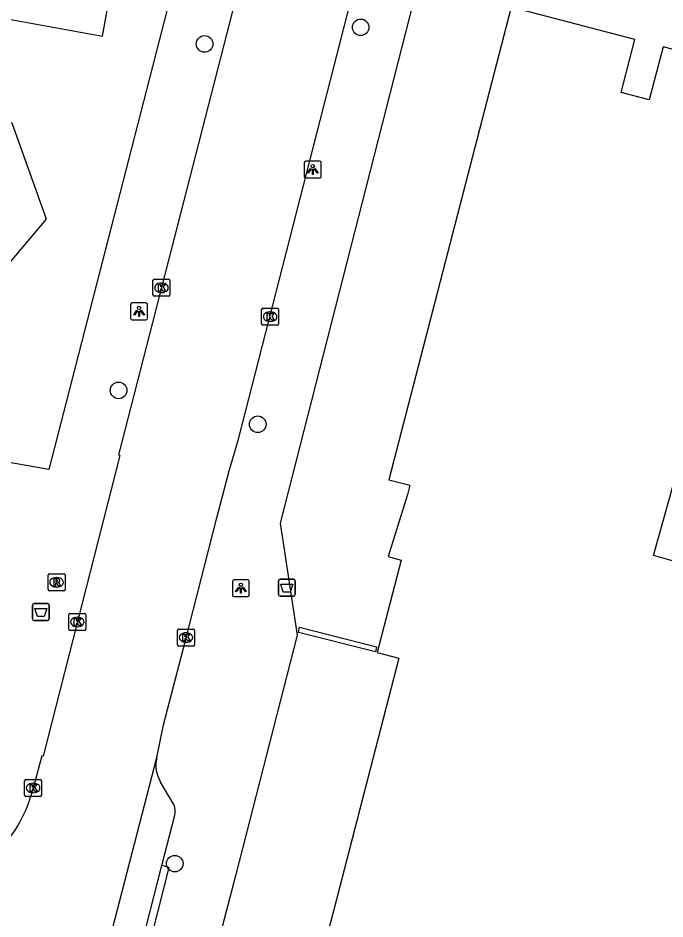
# Model space of a CAD drawing. Extents: x 163686 to 164493, y 382719 to 383870.
# Drawn here: x 164006.3 to 164044.5, y 383314.9 to 383368 of the extents above; entities that cross this region are included whole.
import ezdxf

# ---------------------------------------------------------------- set-up
doc = ezdxf.new("R2010")
doc.units = 0
for name, color, linetype in [('IMGEO_Afvalbak', 7, 'Continuous'), ('IMGEO_Boom', 7, 'Continuous'), ('IMGEO_Kolk', 7, 'Continuous'), ('IMGEO_Lichtpunt', 7, 'Continuous'), ('IMGEO_Muur', 7, 'Continuous'), ('IMGEO_Pand', 7, 'Continuous'), ('IMGEO_Rijbaan_lokaal_open', 7, 'Continuous'), ('IMGEO_Rioolput', 7, 'Continuous'), ('IMGEO_Voetpad_open', 7, 'Continuous')]:
    doc.layers.add(name, color=color, linetype=linetype)

msp = doc.modelspace()

# ---------------------------------------------------------------- linework, layer by layer
at = {"layer": 'IMGEO_Afvalbak'}
for p, q in [((164021.676, 383333.998), (164021.676, 383334.798)), ((164021.676, 383334.798), (164021.676, 383333.998)), ((164021.776, 383334.898), (164022.566, 383334.898)), ((164022.566, 383334.898), (164021.776, 383334.898)), ((164022.666, 383334.798), (164022.666, 383333.998)), ((164022.666, 383333.998), (164022.666, 383334.798)), ((164007.28, 383333.468), (164008.07, 383333.468)), ((164008.07, 383333.468), (164007.28, 383333.468)), ((164022.566, 383333.898), (164021.776, 383333.898)), ((164021.776, 383333.898), (164022.566, 383333.898)), ((164007.18, 383332.568), (164007.18, 383333.368)), ((164007.18, 383333.368), (164007.18, 383332.568)), ((164008.17, 383333.368), (164008.17, 383332.568)), ((164008.17, 383332.568), (164008.17, 383333.368)), ((164008.07, 383332.468), (164007.28, 383332.468)), ((164007.28, 383332.468), (164008.07, 383332.468))]:
    msp.add_line(p, q, dxfattribs=at)
for points in [[(164021.819, 383334.612), (164022.523, 383334.612), (164022.374, 383334.142), (164021.968, 383334.142), (164021.819, 383334.612)], [(164007.323, 383333.182), (164008.027, 383333.182), (164007.878, 383332.712), (164007.472, 383332.712), (164007.323, 383333.182)]]:
    msp.add_lwpolyline(points, dxfattribs=at)
for centre, start, end in [((164021.776, 383334.798), 90, 180), ((164021.776, 383334.798), 90, 180), ((164022.566, 383334.798), 0, 90), ((164022.566, 383334.798), 360, 90), ((164021.776, 383333.998), 180, 270), ((164021.776, 383333.998), 180, 270), ((164022.566, 383333.998), 270, 0), ((164022.566, 383333.998), 270, 0), ((164007.28, 383333.368), 90, 180), ((164007.28, 383333.368), 90, 180), ((164008.07, 383333.368), 0, 90), ((164008.07, 383333.368), 360, 90), ((164007.28, 383332.568), 180, 270), ((164007.28, 383332.568), 180, 270), ((164008.07, 383332.568), 270, 0), ((164008.07, 383332.568), 270, 0)]:
    msp.add_arc(centre, 0.1, start, end, dxfattribs=at)
at = {"layer": 'IMGEO_Boom'}
for centre in [(164026.528, 383367.429), (164017.329, 383366.448), (164012.259, 383346.03), (164020.46, 383344.036), (164015.567, 383318.139)]:
    msp.add_circle(centre, 0.489, dxfattribs=at)
at = {"layer": 'IMGEO_Kolk'}
for p, q in [((164014.284, 383351.653), (164014.284, 383352.505)), ((164014.359, 383352.579), (164015.211, 383352.579)), ((164014.772, 383352.359), (164014.797, 383352.359)), ((164015.285, 383352.505), (164015.285, 383351.653)), ((164015.211, 383351.579), (164014.359, 383351.579)), ((164014.795, 383351.799), (164014.77, 383351.799)), ((164020.69, 383349.946), (164020.69, 383350.798)), ((164020.765, 383350.872), (164021.617, 383350.872)), ((164021.178, 383350.652), (164021.203, 383350.652)), ((164021.691, 383350.798), (164021.691, 383349.946)), ((164021.201, 383350.092), (164021.176, 383350.092)), ((164021.617, 383349.872), (164020.765, 383349.872)), ((164009.327, 383331.956), (164009.327, 383332.808)), ((164009.402, 383332.882), (164010.254, 383332.882)), ((164009.815, 383332.662), (164009.84, 383332.662)), ((164010.328, 383332.808), (164010.328, 383331.956)), ((164010.254, 383331.882), (164009.402, 383331.882)), ((164009.838, 383332.102), (164009.813, 383332.102)), ((164015.727, 383331.037), (164015.727, 383331.889)), ((164015.802, 383331.963), (164016.654, 383331.963)), ((164016.728, 383331.889), (164016.728, 383331.037)), ((164016.215, 383331.743), (164016.24, 383331.743)), ((164016.654, 383330.963), (164015.802, 383330.963)), ((164016.238, 383331.183), (164016.213, 383331.183)), ((164006.718, 383322.173), (164006.718, 383323.025)), ((164006.793, 383323.099), (164007.645, 383323.099)), ((164007.206, 383322.879), (164007.231, 383322.879)), ((164007.719, 383323.025), (164007.719, 383322.173)), ((164007.229, 383322.319), (164007.204, 383322.319)), ((164007.645, 383322.099), (164006.793, 383322.099))]:
    msp.add_line(p, q, dxfattribs=at)
for points in [[(164014.284, 383351.653), (164014.284, 383352.505)], [(164014.359, 383352.579), (164015.211, 383352.579)], [(164014.605, 383352.279), (164014.728, 383352.279), (164014.728, 383352.128), (164014.858, 383352.279), (164015.022, 383352.279), (164014.876, 383352.128), (164015.029, 383351.879), (164014.877, 383351.879), (164014.792, 383352.043), (164014.728, 383351.976), (164014.728, 383351.879), (164014.605, 383351.879), (164014.605, 383352.279)], [(164015.285, 383352.505), (164015.285, 383351.653)], [(164015.211, 383351.579), (164014.359, 383351.579)], [(164020.69, 383349.946), (164020.69, 383350.798)], [(164020.765, 383350.872), (164021.617, 383350.872)], [(164021.011, 383350.572), (164021.134, 383350.572), (164021.134, 383350.421), (164021.264, 383350.572), (164021.428, 383350.572), (164021.282, 383350.421), (164021.435, 383350.172), (164021.283, 383350.172), (164021.198, 383350.336), (164021.134, 383350.269), (164021.134, 383350.172), (164021.011, 383350.172), (164021.011, 383350.572)], [(164021.691, 383350.798), (164021.691, 383349.946)], [(164021.617, 383349.872), (164020.765, 383349.872)], [(164009.327, 383331.956), (164009.327, 383332.808)], [(164009.402, 383332.882), (164010.254, 383332.882)], [(164009.648, 383332.582), (164009.771, 383332.582), (164009.771, 383332.431), (164009.901, 383332.582), (164010.065, 383332.582), (164009.919, 383332.431), (164010.072, 383332.182), (164009.92, 383332.182), (164009.835, 383332.346), (164009.771, 383332.279), (164009.771, 383332.182), (164009.648, 383332.182), (164009.648, 383332.582)], [(164010.328, 383332.808), (164010.328, 383331.956)], [(164010.254, 383331.882), (164009.402, 383331.882)], [(164015.727, 383331.037), (164015.727, 383331.889)], [(164015.802, 383331.963), (164016.654, 383331.963)], [(164016.728, 383331.889), (164016.728, 383331.037)], [(164016.048, 383331.663), (164016.171, 383331.663), (164016.171, 383331.512), (164016.301, 383331.663), (164016.465, 383331.663), (164016.319, 383331.512), (164016.472, 383331.263), (164016.32, 383331.263), (164016.235, 383331.427), (164016.171, 383331.36), (164016.171, 383331.263), (164016.048, 383331.263), (164016.048, 383331.663)], [(164016.654, 383330.963), (164015.802, 383330.963)], [(164006.718, 383322.173), (164006.718, 383323.025)], [(164006.793, 383323.099), (164007.645, 383323.099)], [(164007.719, 383323.025), (164007.719, 383322.173)], [(164007.039, 383322.799), (164007.162, 383322.799), (164007.162, 383322.648), (164007.292, 383322.799), (164007.456, 383322.799), (164007.31, 383322.648), (164007.463, 383322.399), (164007.311, 383322.399), (164007.226, 383322.563), (164007.162, 383322.496), (164007.162, 383322.399), (164007.039, 383322.399), (164007.039, 383322.799)], [(164007.645, 383322.099), (164006.793, 383322.099)]]:
    msp.add_lwpolyline(points, dxfattribs=at)
for centre, start, end in [((164014.361, 383352.503), 91.552, 178.448), ((164014.361, 383352.503), 91.552, 178.448), ((164015.209, 383352.503), 1.552, 88.448), ((164015.209, 383352.503), 1.552, 88.448), ((164014.361, 383351.655), 181.552, 268.448), ((164014.361, 383351.655), 181.552, 268.448), ((164015.209, 383351.655), 271.552, 358.448), ((164015.209, 383351.655), 271.552, 358.448), ((164020.767, 383350.796), 91.552, 178.448), ((164020.767, 383350.796), 91.552, 178.448), ((164021.615, 383350.796), 1.552, 88.448), ((164021.615, 383350.796), 1.552, 88.448), ((164020.767, 383349.948), 181.552, 268.448), ((164020.767, 383349.948), 181.552, 268.448), ((164021.615, 383349.948), 271.552, 358.448), ((164021.615, 383349.948), 271.552, 358.448), ((164009.404, 383332.806), 91.552, 178.448), ((164009.404, 383332.806), 91.552, 178.448), ((164010.252, 383332.806), 1.552, 88.448), ((164010.252, 383332.806), 1.552, 88.448), ((164009.404, 383331.958), 181.552, 268.448), ((164009.404, 383331.958), 181.552, 268.448), ((164010.252, 383331.958), 271.552, 358.448), ((164010.252, 383331.958), 271.552, 358.448), ((164015.804, 383331.887), 91.552, 178.448), ((164015.804, 383331.887), 91.552, 178.448), ((164016.652, 383331.887), 1.552, 88.448), ((164016.652, 383331.887), 1.552, 88.448), ((164015.804, 383331.039), 181.552, 268.448), ((164015.804, 383331.039), 181.552, 268.448), ((164016.652, 383331.039), 271.552, 358.448), ((164016.652, 383331.039), 271.552, 358.448), ((164006.795, 383323.023), 91.552, 178.448), ((164006.795, 383323.023), 91.552, 178.448), ((164007.643, 383323.023), 1.552, 88.448), ((164007.643, 383323.023), 1.552, 88.448), ((164006.795, 383322.175), 181.552, 268.448), ((164006.795, 383322.175), 181.552, 268.448), ((164007.643, 383322.175), 271.552, 358.448), ((164007.643, 383322.175), 271.552, 358.448)]:
    msp.add_arc(centre, 0.0765, start, end, dxfattribs=at)
for centre, major_axis, ratio, start_param, end_param in [((164014.771, 383352.079), (-0.387, 0.002), 0.722429, 4.712389, 7.853982), ((164014.796, 383352.079), (-0.39, 0.002), 0.717154, 1.570796, 4.712389), ((164021.177, 383350.372), (-0.387, 0.002), 0.722429, 4.712389, 7.853982), ((164021.202, 383350.372), (-0.39, 0.002), 0.717154, 1.570796, 4.712389), ((164009.814, 383332.382), (-0.387, 0.002), 0.722429, 4.712389, 7.853982), ((164009.839, 383332.382), (-0.39, 0.002), 0.717154, 1.570796, 4.712389), ((164016.214, 383331.463), (-0.387, 0.002), 0.722429, 4.712389, 7.853982), ((164016.239, 383331.463), (-0.39, 0.002), 0.717154, 1.570796, 4.712389), ((164007.205, 383322.599), (-0.387, 0.002), 0.722429, 4.712389, 7.853982), ((164007.23, 383322.599), (-0.39, 0.002), 0.717154, 1.570796, 4.712389)]:
    msp.add_ellipse(centre, major_axis=major_axis, ratio=ratio, start_param=start_param, end_param=end_param, dxfattribs=at)
at = {"layer": 'IMGEO_Lichtpunt'}
for p, q in [((164024.106, 383359.547), (164023.298, 383359.547)), ((164024.106, 383359.547), (164023.298, 383359.547)), ((164023.204, 383359.452), (164023.204, 383358.645)), ((164023.204, 383359.452), (164023.204, 383358.645)), ((164024.2, 383358.645), (164024.2, 383359.452)), ((164024.2, 383358.645), (164024.2, 383359.452)), ((164023.298, 383358.551), (164024.106, 383358.551)), ((164023.298, 383358.551), (164024.106, 383358.551)), ((164012.965, 383351.09), (164012.965, 383350.283)), ((164012.965, 383351.09), (164012.965, 383350.283)), ((164013.867, 383351.185), (164013.059, 383351.185)), ((164013.867, 383351.185), (164013.059, 383351.185)), ((164013.961, 383350.283), (164013.961, 383351.09)), ((164013.961, 383350.283), (164013.961, 383351.09)), ((164013.059, 383350.189), (164013.867, 383350.189)), ((164013.059, 383350.189), (164013.867, 383350.189)), ((164018.967, 383334.777), (164018.967, 383333.97)), ((164018.967, 383334.777), (164018.967, 383333.97)), ((164019.869, 383334.872), (164019.061, 383334.872)), ((164019.869, 383334.872), (164019.061, 383334.872)), ((164019.963, 383333.97), (164019.963, 383334.777)), ((164019.963, 383333.97), (164019.963, 383334.777)), ((164019.061, 383333.876), (164019.869, 383333.876)), ((164019.061, 383333.876), (164019.869, 383333.876))]:
    msp.add_line(p, q, dxfattribs=at)
for points in [[(164023.578, 383359.116), (164023.617, 383359.088), (164023.429, 383358.826), (164023.391, 383358.853), (164023.578, 383359.116)], [(164023.68, 383359.068), (164023.727, 383359.068), (164023.727, 383358.746), (164023.68, 383358.746), (164023.68, 383359.068)], [(164023.79, 383359.088), (164023.828, 383359.115), (164024.015, 383358.853), (164023.976, 383358.825), (164023.79, 383359.088)], [(164013.339, 383350.754), (164013.378, 383350.726), (164013.19, 383350.464), (164013.152, 383350.491), (164013.339, 383350.754)], [(164013.441, 383350.706), (164013.488, 383350.706), (164013.488, 383350.384), (164013.441, 383350.384), (164013.441, 383350.706)], [(164013.551, 383350.726), (164013.589, 383350.753), (164013.776, 383350.491), (164013.737, 383350.463), (164013.551, 383350.726)], [(164019.341, 383334.441), (164019.38, 383334.413), (164019.192, 383334.151), (164019.154, 383334.178), (164019.341, 383334.441)], [(164019.443, 383334.393), (164019.49, 383334.393), (164019.49, 383334.071), (164019.443, 383334.071), (164019.443, 383334.393)], [(164019.553, 383334.413), (164019.591, 383334.44), (164019.778, 383334.178), (164019.739, 383334.15), (164019.553, 383334.413)]]:
    msp.add_lwpolyline(points, dxfattribs=at)
for centre in [(164023.703, 383359.25), (164013.464, 383350.888), (164019.466, 383334.575)]:
    msp.add_circle(centre, 0.0994, dxfattribs=at)
for centre, start, end in [((164023.298, 383359.452), 90, 180), ((164023.298, 383359.452), 90, 180), ((164024.106, 383359.452), 0, 90), ((164024.106, 383359.452), 0, 90), ((164023.298, 383358.645), 180, 270), ((164023.298, 383358.645), 180, 270), ((164024.106, 383358.645), 270, 0), ((164024.106, 383358.645), 270, 360), ((164013.059, 383351.09), 90, 180), ((164013.059, 383351.09), 90, 180), ((164013.867, 383351.09), 0, 90), ((164013.867, 383351.09), 0, 90), ((164013.059, 383350.283), 180, 270), ((164013.059, 383350.283), 180, 270), ((164013.867, 383350.283), 270, 0), ((164013.867, 383350.283), 270, 360), ((164019.061, 383334.777), 90, 180), ((164019.061, 383334.777), 90, 180), ((164019.869, 383334.777), 0, 90), ((164019.869, 383334.777), 0, 90), ((164019.061, 383333.97), 180, 270), ((164019.061, 383333.97), 180, 270), ((164019.869, 383333.97), 270, 0), ((164019.869, 383333.97), 270, 360)]:
    msp.add_arc(centre, 0.0946, start, end, dxfattribs=at)
at = {"layer": 'IMGEO_Muur'}
msp.add_lwpolyline([(164027.47, 383330.922), (164027.393, 383330.619), (164022.855, 383331.764), (164022.931, 383332.067), (164027.47, 383330.922)], dxfattribs=at)
at = {"layer": 'IMGEO_Pand'}
for points in [[(164004.166, 383351.59), (164008.003, 383356.115), (164005.977, 383361.773), (164004.827, 383361.982), (164005.899, 383367.885), (164011.3, 383366.904), (164013.306, 383377.946), (164004.344, 383379.574), (164004.15, 383378.51), (164000, 383379.25), (163968.205, 383384.916), (163966.514, 383377.418), (163968.292, 383377.103), (163967.81, 383374.388), (164000, 383368.676), (164002.373, 383368.173), (164001.369, 383362.647), (164000.101, 383362.877), (164000, 383362.755), (163996.192, 383358.165), (163998.224, 383352.639), (164000, 383352.325), (164004.166, 383351.59)], [(164055.97, 383355.556), (164049.956, 383357.124), (164051.836, 383364.333), (164044.35, 383366.286), (164043.535, 383363.162), (164041.881, 383363.594), (164042.696, 383366.716), (164035.392, 383368.622), (164028.181, 383340.768), (164029.425, 383340.444), (164029.28, 383339.888), (164028.155, 383336.236), (164028.923, 383336.029), (164027.508, 383330.586), (164028.774, 383330.255), (164025.095, 383316.026), (164024.106, 383312.203), (164022.855, 383312.523), (164022.829, 383312.424)], [(164051.251, 383325.548), (164046.759, 383326.908), (164047.227, 383328.605), (164048.477, 383328.967), (164049.543, 383332.965), (164048.57, 383333.762), (164048.883, 383334.875), (164043.79, 383336.308), (164045.406, 383342.047), (164046.878, 383341.754), (164047.281, 383343.777), (164055.362, 383341.703), (164051.251, 383325.548)]]:
    msp.add_lwpolyline(points, dxfattribs=at)
at = {"layer": 'IMGEO_Rijbaan_lokaal_open'}
for points in [[(164021.504, 383378.036), (164020.641, 383374.902), (164012.259, 383342.236), (164012.332, 383342.199), (164007.809, 383324.466), (164007.729, 383324.49), (164007.155, 383322.365)], [(164014.504, 383324.388), (164014.908, 383326.311), (164016.193, 383331.294), (164018.055, 383338.513), (164018.773, 383341.299), (164019.324, 383343.146), (164026.556, 383371.379)], [(164006.511, 383293.499), (164014.504, 383324.388)]]:
    msp.add_lwpolyline(points, dxfattribs=at)
msp.add_arc((163999.744, 383324.321), 7.665, 319.1196, 345.2183, dxfattribs=at)
at = {"layer": 'IMGEO_Rioolput'}
for p, q in [((164008.1, 383334.294), (164008.1, 383335.146)), ((164008.175, 383335.22), (164009.027, 383335.22)), ((164009.101, 383335.146), (164009.101, 383334.294)), ((164008.588, 383335), (164008.613, 383335)), ((164009.027, 383334.22), (164008.175, 383334.22)), ((164008.611, 383334.44), (164008.586, 383334.44))]:
    msp.add_line(p, q, dxfattribs=at)
for points in [[(164008.1, 383334.294), (164008.1, 383335.146)], [(164008.175, 383335.22), (164009.027, 383335.22)], [(164009.101, 383335.146), (164009.101, 383334.294)], [(164008.689, 383334.918), (164008.437, 383334.92), (164008.437, 383334.52)], [(164008.437, 383334.52), (164008.561, 383334.52), (164008.561, 383334.682), (164008.572, 383334.682)], [(164008.615, 383334.839), (164008.561, 383334.839), (164008.561, 383334.758)], [(164008.561, 383334.758), (164008.613, 383334.758)], [(164008.619, 383334.653), (164008.69, 383334.52), (164008.83, 383334.52), (164008.765, 383334.646)], [(164009.027, 383334.22), (164008.175, 383334.22)]]:
    msp.add_lwpolyline(points, dxfattribs=at)
for centre, radius, start, end in [((164008.177, 383335.144), 0.0765, 91.552, 178.448), ((164008.177, 383335.144), 0.0765, 91.552, 178.448), ((164009.025, 383335.144), 0.0765, 1.552, 88.448), ((164009.025, 383335.144), 0.0765, 1.552, 88.448), ((164008.571, 383334.629), 0.0533, 26.0293, 88.6989), ((164008.597, 383334.947), 0.19, 274.7715, 282.9687), ((164008.621, 383334.743), 0.0964, 77.0061, 93.1865), ((164008.635, 383334.8), 0.0378, 276.6634, 79.6772), ((164008.688, 383334.808), 0.109, 350.3612, 89.416), ((164008.686, 383334.808), 0.112, 277.5842, 350.9817), ((164008.67, 383334.593), 0.108, 29.5134, 73.7905), ((164008.177, 383334.296), 0.0765, 181.552, 268.448), ((164008.177, 383334.296), 0.0765, 181.552, 268.448), ((164009.025, 383334.296), 0.0765, 271.552, 358.448), ((164009.025, 383334.296), 0.0765, 271.552, 358.448)]:
    msp.add_arc(centre, radius, start, end, dxfattribs=at)
for centre, major_axis, ratio, start_param, end_param in [((164008.587, 383334.72), (-0.387, 0.002), 0.722429, 4.712389, 7.853982), ((164008.612, 383334.72), (-0.39, 0.002), 0.717154, 1.570796, 4.712389)]:
    msp.add_ellipse(centre, major_axis=major_axis, ratio=ratio, start_param=start_param, end_param=end_param, dxfattribs=at)
at = {"layer": 'IMGEO_Voetpad_open'}
for points in [[(164018.273, 383380.708), (164008.149, 383341.36), (163971.121, 383347.881), (163959.506, 383350.535)], [(164033.886, 383375.516), (164030.809, 383373.531), (164021.775, 383338.21), (164022.793, 383331.597), (164019.16, 383317.505), (164018.13, 383313.51)], [(164015.461, 383321.726), (164014.73, 383322.946)], [(164014.807, 383318.038), (164015.547, 383320.915)], [(164013.194, 383311.718), (164014.807, 383318.038)], [(164013.194, 383311.718), (164013.619, 383311.575), (164015.246, 383317.917), (164014.807, 383318.038)]]:
    msp.add_lwpolyline(points, dxfattribs=at)
for centre, radius, start, end in [((164016.431, 383323.951), 1.976, 167.2278, 210.5869), ((164014.625, 383321.227), 0.974, 341.2931, 30.8131)]:
    msp.add_arc(centre, radius, start, end, dxfattribs=at)

doc.saveas('drawing.dxf')
